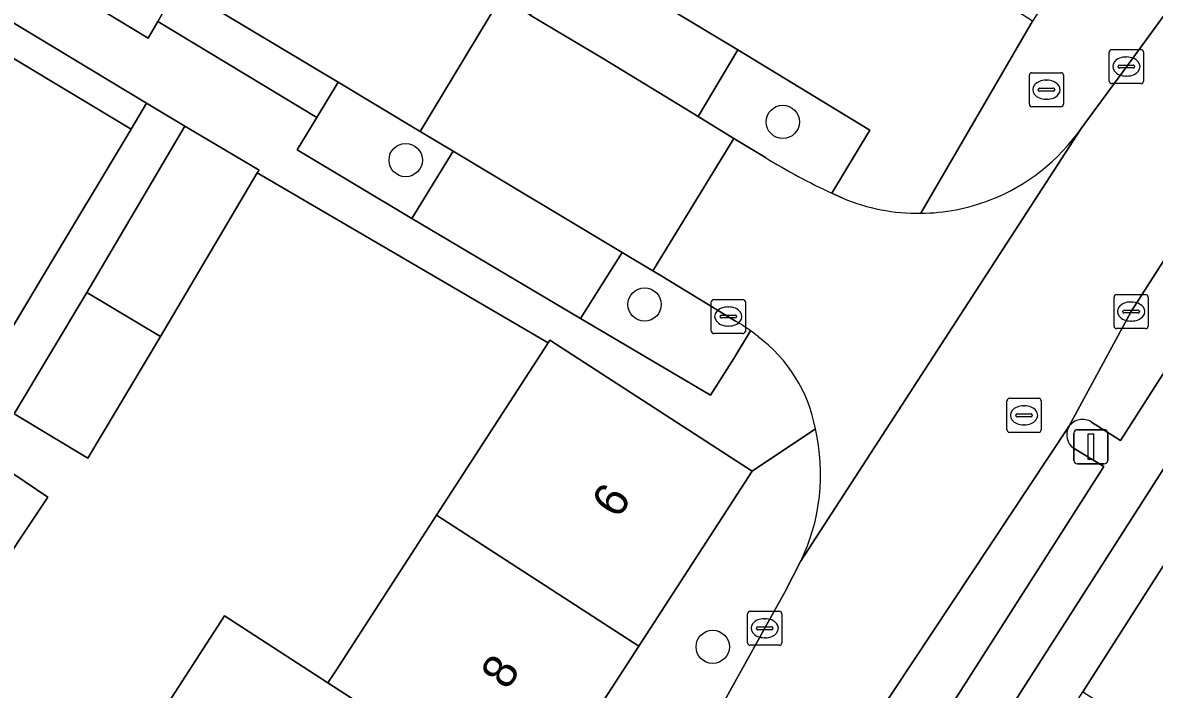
# Model space of a CAD drawing. Extents: x 160102 to 160934, y 382045 to 382923.
# Drawn here: x 160397.8 to 160431.01, y 382221.02 to 382240.58 of the extents above; entities that cross this region are included whole.
import ezdxf

# ---------------------------------------------------------------- set-up
doc = ezdxf.new("R2010")
doc.units = 0
for name, color, linetype in [('IMGEO_Boom', 7, 'Continuous'), ('IMGEO_Brandkraan', 7, 'Continuous'), ('IMGEO_Erf', 7, 'Continuous'), ('IMGEO_Groenvoorziening', 7, 'Continuous'), ('IMGEO_Kolk', 7, 'Continuous'), ('IMGEO_Lichtmast', 7, 'Continuous'), ('IMGEO_Muur', 7, 'Continuous'), ('IMGEO_Pand', 7, 'Continuous'), ('IMGEO_Pand_nummerreeks', 7, 'Continuous'), ('IMGEO_Parkeervlak_open', 7, 'Continuous'), ('IMGEO_Rijbaan_lokaal_open', 7, 'Continuous'), ('IMGEO_Rioolput', 7, 'Continuous'), ('IMGEO_Voetpad_open', 7, 'Continuous')]:
    doc.layers.add(name, color=color, linetype=linetype)

msp = doc.modelspace()

# ---------------------------------------------------------------- linework, layer by layer
at = {"layer": 'IMGEO_Boom'}
for centre in [(160420.108, 382237.672), (160409.043, 382236.549), (160416.053, 382232.311), (160418.05, 382222.264)]:
    msp.add_circle(centre, 0.489, dxfattribs=at)
at = {"layer": 'IMGEO_Brandkraan'}
for p, q in [((160427.342, 382238.189), (160427.342, 382239.041)), ((160427.417, 382239.115), (160428.269, 382239.115)), ((160427.83, 382238.895), (160427.855, 382238.895)), ((160428.343, 382239.041), (160428.343, 382238.189)), ((160427.601, 382238.609), (160427.601, 382238.621)), ((160428.039, 382238.572), (160427.641, 382238.572)), ((160427.644, 382238.658), (160428.042, 382238.658)), ((160428.085, 382238.621), (160428.085, 382238.609)), ((160427.853, 382238.335), (160427.828, 382238.335)), ((160428.269, 382238.115), (160427.417, 382238.115))]:
    msp.add_line(p, q, dxfattribs=at)
for points in [[(160427.342, 382238.189), (160427.342, 382239.041)], [(160427.417, 382239.115), (160428.269, 382239.115)], [(160428.343, 382239.041), (160428.343, 382238.189)], [(160428.269, 382238.115), (160427.417, 382238.115)]]:
    msp.add_lwpolyline(points, dxfattribs=at)
for centre, radius, start, end in [((160427.419, 382239.039), 0.0765, 91.552, 178.448), ((160427.419, 382239.039), 0.0765, 91.552, 178.448), ((160428.267, 382239.039), 0.0765, 1.552, 88.448), ((160428.267, 382239.039), 0.0765, 1.552, 88.448), ((160427.641, 382238.618), 0.0403, 85.8775, 175.7526), ((160427.638, 382238.608), 0.0366, 178.938, 274.7102), ((160428.042, 382238.615), 0.043, 264.8664, 352.4533), ((160428.046, 382238.62), 0.0386, 1.7309, 96.639), ((160427.419, 382238.191), 0.0765, 181.552, 268.448), ((160427.419, 382238.191), 0.0765, 181.552, 268.448), ((160428.267, 382238.191), 0.0765, 271.552, 358.448), ((160428.267, 382238.191), 0.0765, 271.552, 358.448)]:
    msp.add_arc(centre, radius, start, end, dxfattribs=at)
for centre, major_axis, ratio, start_param, end_param in [((160427.829, 382238.615), (-0.387, 0.002), 0.722429, 4.712389, 7.853982), ((160427.854, 382238.615), (-0.39, 0.002), 0.717154, 1.570796, 4.712389)]:
    msp.add_ellipse(centre, major_axis=major_axis, ratio=ratio, start_param=start_param, end_param=end_param, dxfattribs=at)
at = {"layer": 'IMGEO_Erf'}
for points in [[(160352.016, 382268.075), (160351.487, 382267.189), (160356.34, 382264.274), (160361.286, 382261.304), (160366.156, 382258.379), (160371.151, 382255.379), (160376.151, 382252.375), (160380.106, 382250), (160380.949, 382249.494), (160386.067, 382246.42), (160390.827, 382243.561), (160395.856, 382240.54), (160400.986, 382237.459), (160401.443, 382238.222), (160387.269, 382246.785), (160368.972, 382257.814)], [(160438.148, 382235.408), (160441.334, 382240.397), (160444.39, 382245.181), (160447.468, 382250), (160447.522, 382250.085), (160450.518, 382254.775), (160453.656, 382259.688), (160456.593, 382264.286), (160456.504, 382264.389), (160456.68, 382264.653), (160455.515, 382265.414), (160445.664, 382250), (160421.255, 382211.804), (160422.477, 382211.023), (160422.651, 382211.303), (160425.806, 382216.085), (160428.908, 382220.942), (160431.99, 382225.767), (160435.083, 382230.609)]]:
    msp.add_lwpolyline(points, close=True, dxfattribs=at)
for points in [[(160395.058, 382201.529), (160400.835, 382212.211), (160397.873, 382214.129), (160399.39, 382216.471), (160400.727, 382218.536), (160401.242, 382219.331), (160403.729, 382223.171), (160406.76, 382221.208), (160406.991, 382221.564), (160409.946, 382226.127), (160413.22, 382231.182), (160404.69, 382236.171), (160401.851, 382231.37), (160399.717, 382227.806), (160397.602, 382229.073)], [(160396.812, 382227.817), (160398.548, 382226.658), (160396.748, 382223.962)]]:
    msp.add_lwpolyline(points, dxfattribs=at)
at = {"layer": 'IMGEO_Groenvoorziening'}
for points in [[(160418.791, 382239.789), (160417.622, 382237.829), (160418.674, 382237.188), (160419.601, 382236.622)], [(160421.548, 382235.576), (160422.656, 382237.43), (160418.791, 382239.789)], [(160418.724, 382231.822), (160416.556, 382233.144), (160416.292, 382233.302), (160415.398, 382233.838), (160414.173, 382231.905), (160417.985, 382229.649), (160418.666, 382230.731), (160419.161, 382231.538)]]:
    msp.add_lwpolyline(points, dxfattribs=at)
msp.add_lwpolyline([(160410.44, 382236.812), (160409.473, 382237.392), (160407.064, 382238.837), (160406.435, 382237.795), (160405.864, 382236.846), (160409.221, 382234.836)], close=True, dxfattribs=at)
for centre, radius, start, end in [((160429.425, 382252.574), 18.735, 238.372, 245.1353), ((160415.814, 382226.866), 5.747, 54.3818, 59.5797)]:
    msp.add_arc(centre, radius, start, end, dxfattribs=at)
at = {"layer": 'IMGEO_Kolk'}
for p, q in [((160429.687, 382238.87), (160429.687, 382239.722)), ((160429.762, 382239.796), (160430.614, 382239.796)), ((160430.175, 382239.576), (160430.2, 382239.576)), ((160430.688, 382239.722), (160430.688, 382238.87)), ((160429.946, 382239.29), (160429.946, 382239.302)), ((160430.384, 382239.253), (160429.986, 382239.253)), ((160429.989, 382239.339), (160430.387, 382239.339)), ((160430.43, 382239.302), (160430.43, 382239.29)), ((160430.198, 382239.016), (160430.173, 382239.016)), ((160430.614, 382238.796), (160429.762, 382238.796)), ((160429.901, 382232.605), (160430.753, 382232.605)), ((160418.008, 382231.533), (160418.008, 382232.385)), ((160418.083, 382232.459), (160418.935, 382232.459)), ((160419.009, 382232.385), (160419.009, 382231.533)), ((160429.826, 382231.679), (160429.826, 382232.531)), ((160430.314, 382232.385), (160430.339, 382232.385)), ((160430.827, 382232.531), (160430.827, 382231.679)), ((160418.267, 382231.953), (160418.267, 382231.965)), ((160418.31, 382232.002), (160418.708, 382232.002)), ((160418.496, 382232.239), (160418.521, 382232.239)), ((160418.751, 382231.965), (160418.751, 382231.953)), ((160430.085, 382232.099), (160430.085, 382232.111)), ((160430.523, 382232.062), (160430.125, 382232.062)), ((160430.128, 382232.148), (160430.526, 382232.148)), ((160430.569, 382232.111), (160430.569, 382232.099)), ((160418.705, 382231.916), (160418.307, 382231.916)), ((160418.519, 382231.679), (160418.494, 382231.679)), ((160430.753, 382231.605), (160429.901, 382231.605)), ((160430.337, 382231.825), (160430.312, 382231.825)), ((160418.935, 382231.459), (160418.083, 382231.459)), ((160419.151, 382223.31), (160420.003, 382223.31)), ((160419.076, 382222.384), (160419.076, 382223.236)), ((160419.564, 382223.09), (160419.589, 382223.09)), ((160420.077, 382223.236), (160420.077, 382222.384)), ((160419.335, 382222.804), (160419.335, 382222.816)), ((160419.773, 382222.767), (160419.375, 382222.767)), ((160419.378, 382222.853), (160419.776, 382222.853)), ((160419.819, 382222.816), (160419.819, 382222.804)), ((160420.003, 382222.31), (160419.151, 382222.31)), ((160419.587, 382222.53), (160419.562, 382222.53))]:
    msp.add_line(p, q, dxfattribs=at)
for points in [[(160429.687, 382238.87), (160429.687, 382239.722)], [(160429.762, 382239.796), (160430.614, 382239.796)], [(160430.688, 382239.722), (160430.688, 382238.87)], [(160430.614, 382238.796), (160429.762, 382238.796)], [(160429.901, 382232.605), (160430.753, 382232.605)], [(160418.008, 382231.533), (160418.008, 382232.385)], [(160418.083, 382232.459), (160418.935, 382232.459)], [(160419.009, 382232.385), (160419.009, 382231.533)], [(160429.826, 382231.679), (160429.826, 382232.531)], [(160430.827, 382232.531), (160430.827, 382231.679)], [(160430.753, 382231.605), (160429.901, 382231.605)], [(160418.935, 382231.459), (160418.083, 382231.459)], [(160419.151, 382223.31), (160420.003, 382223.31)], [(160419.076, 382222.384), (160419.076, 382223.236)], [(160420.077, 382223.236), (160420.077, 382222.384)], [(160420.003, 382222.31), (160419.151, 382222.31)]]:
    msp.add_lwpolyline(points, dxfattribs=at)
for centre, radius, start, end in [((160429.764, 382239.72), 0.0765, 91.552, 178.448), ((160429.764, 382239.72), 0.0765, 91.552, 178.448), ((160430.612, 382239.72), 0.0765, 1.552, 88.448), ((160430.612, 382239.72), 0.0765, 1.552, 88.448), ((160429.986, 382239.299), 0.0403, 85.8775, 175.7526), ((160429.983, 382239.289), 0.0366, 178.938, 274.7102), ((160430.387, 382239.296), 0.043, 264.8664, 352.4533), ((160430.391, 382239.301), 0.0386, 1.7309, 96.639), ((160429.764, 382238.872), 0.0765, 181.552, 268.448), ((160429.764, 382238.872), 0.0765, 181.552, 268.448), ((160430.612, 382238.872), 0.0765, 271.552, 358.448), ((160430.612, 382238.872), 0.0765, 271.552, 358.448), ((160429.903, 382232.529), 0.0765, 91.552, 178.448), ((160429.903, 382232.529), 0.0765, 91.552, 178.448), ((160430.751, 382232.529), 0.0765, 1.552, 88.448), ((160430.751, 382232.529), 0.0765, 1.552, 88.448), ((160418.085, 382232.383), 0.0765, 91.552, 178.448), ((160418.085, 382232.383), 0.0765, 91.552, 178.448), ((160418.933, 382232.383), 0.0765, 1.552, 88.448), ((160418.933, 382232.383), 0.0765, 1.552, 88.448), ((160418.307, 382231.962), 0.0403, 85.8775, 175.7526), ((160418.304, 382231.952), 0.0366, 178.938, 274.7102), ((160418.708, 382231.959), 0.043, 264.8664, 352.4533), ((160418.712, 382231.964), 0.0386, 1.7309, 96.639), ((160430.125, 382232.108), 0.0403, 85.8775, 175.7526), ((160430.122, 382232.098), 0.0366, 178.938, 274.7102), ((160430.526, 382232.105), 0.043, 264.8664, 352.4533), ((160430.53, 382232.11), 0.0386, 1.7309, 96.639), ((160429.903, 382231.681), 0.0765, 181.552, 268.448), ((160429.903, 382231.681), 0.0765, 181.552, 268.448), ((160430.751, 382231.681), 0.0765, 271.552, 358.448), ((160430.751, 382231.681), 0.0765, 271.552, 358.448), ((160418.085, 382231.535), 0.0765, 181.552, 268.448), ((160418.085, 382231.535), 0.0765, 181.552, 268.448), ((160418.933, 382231.535), 0.0765, 271.552, 358.448), ((160418.933, 382231.535), 0.0765, 271.552, 358.448), ((160419.153, 382223.234), 0.0765, 91.552, 178.448), ((160419.153, 382223.234), 0.0765, 91.552, 178.448), ((160420.001, 382223.234), 0.0765, 1.552, 88.448), ((160420.001, 382223.234), 0.0765, 1.552, 88.448), ((160419.375, 382222.813), 0.0403, 85.8775, 175.7526), ((160419.372, 382222.803), 0.0366, 178.938, 274.7102), ((160419.776, 382222.81), 0.043, 264.8664, 352.4533), ((160419.78, 382222.815), 0.0386, 1.7309, 96.639), ((160419.153, 382222.386), 0.0765, 181.552, 268.448), ((160419.153, 382222.386), 0.0765, 181.552, 268.448), ((160420.001, 382222.386), 0.0765, 271.552, 358.448), ((160420.001, 382222.386), 0.0765, 271.552, 358.448)]:
    msp.add_arc(centre, radius, start, end, dxfattribs=at)
for centre, major_axis, ratio, start_param, end_param in [((160430.174, 382239.296), (-0.387, 0.002), 0.722429, 4.712389, 7.853982), ((160430.199, 382239.296), (-0.39, 0.002), 0.717154, 1.570796, 4.712389), ((160430.313, 382232.105), (-0.387, 0.002), 0.722429, 4.712389, 7.853982), ((160430.338, 382232.105), (-0.39, 0.002), 0.717154, 1.570796, 4.712389), ((160418.495, 382231.959), (-0.387, 0.002), 0.722429, 4.712389, 7.853982), ((160418.52, 382231.959), (-0.39, 0.002), 0.717154, 1.570796, 4.712389), ((160419.563, 382222.81), (-0.387, 0.002), 0.722429, 4.712389, 7.853982), ((160419.588, 382222.81), (-0.39, 0.002), 0.717154, 1.570796, 4.712389)]:
    msp.add_ellipse(centre, major_axis=major_axis, ratio=ratio, start_param=start_param, end_param=end_param, dxfattribs=at)
at = {"layer": 'IMGEO_Lichtmast'}
for p, q in [((160428.749, 382228.636), (160429.539, 382228.636)), ((160429.539, 382228.636), (160428.749, 382228.636)), ((160428.649, 382227.736), (160428.649, 382228.536)), ((160428.649, 382228.536), (160428.649, 382227.736)), ((160429.639, 382228.536), (160429.639, 382227.736)), ((160429.639, 382227.736), (160429.639, 382228.536)), ((160429.539, 382227.636), (160428.749, 382227.636)), ((160428.749, 382227.636), (160429.539, 382227.636))]:
    msp.add_line(p, q, dxfattribs=at)
msp.add_lwpolyline([(160429.069, 382228.511), (160429.219, 382228.511), (160429.219, 382227.761), (160429.069, 382227.761), (160429.069, 382228.511)], dxfattribs=at)
for centre, start, end in [((160428.749, 382228.536), 90, 180), ((160428.749, 382228.536), 90, 180), ((160429.539, 382228.536), 0, 90), ((160429.539, 382228.536), 360, 90), ((160428.749, 382227.736), 180, 270), ((160428.749, 382227.736), 180, 270), ((160429.539, 382227.736), 270, 0), ((160429.539, 382227.736), 270, 0)]:
    msp.add_arc(centre, 0.1, start, end, dxfattribs=at)
at = {"layer": 'IMGEO_Muur'}
msp.add_lwpolyline([(160413.22, 382231.182), (160404.69, 382236.171)], dxfattribs=at)
at = {"layer": 'IMGEO_Pand'}
for points in [[(160395.856, 382240.54), (160392.151, 382234.371), (160397.289, 382231.285), (160398.418, 382233.17), (160400.986, 382237.459)], [(160404.69, 382236.171), (160404.741, 382236.257), (160402.564, 382237.545), (160399.689, 382232.664), (160401.851, 382231.37)], [(160401.851, 382231.37), (160399.689, 382232.664), (160397.555, 382229.101), (160397.602, 382229.073), (160399.717, 382227.806)], [(160419.211, 382227.421), (160413.274, 382231.266), (160413.22, 382231.182), (160409.946, 382226.127), (160415.883, 382222.282)], [(160396.812, 382227.817), (160395.147, 382225.031), (160395.258, 382224.957), (160396.748, 382223.962), (160398.548, 382226.658)], [(160415.883, 382222.282), (160409.946, 382226.127), (160406.991, 382221.564), (160406.76, 382221.208), (160412.697, 382217.363)], [(160431.99, 382225.767), (160428.908, 382220.942), (160435.347, 382216.865), (160438.425, 382221.693)], [(160406.76, 382221.208), (160403.729, 382223.171), (160401.242, 382219.331), (160400.727, 382218.536), (160409.695, 382212.728), (160412.697, 382217.363)]]:
    msp.add_lwpolyline(points, close=True, dxfattribs=at)
at = {"layer": 'IMGEO_Parkeervlak_open'}
for points in [[(160347.093, 382274.42), (160346.443, 382273.357), (160353.864, 382268.87), (160368.706, 382259.906), (160371.786, 382258.051), (160387.002, 382248.878), (160392.646, 382245.482), (160401.49, 382240.126), (160401.767, 382240.616), (160402.134, 382241.264)], [(160447.572, 382259.078), (160446.36, 382257.139), (160441.774, 382250), (160441.342, 382249.327), (160430.325, 382232.106), (160428.504, 382228.728)], [(160429.164, 382228.86), (160430.014, 382228.317), (160443.874, 382250), (160447.575, 382255.79)], [(160428.504, 382228.728), (160419.921, 382215.791), (160418.097, 382212.953)], [(160421.199, 382214.516), (160429.53, 382227.552), (160428.651, 382228.088)]]:
    msp.add_lwpolyline(points, dxfattribs=at)
for points in [[(160413.881, 382242.743), (160412.696, 382240.805), (160414.869, 382239.508), (160417.622, 382237.829), (160418.791, 382239.789)], [(160410.44, 382236.812), (160409.221, 382234.836), (160414.173, 382231.905), (160415.398, 382233.838)]]:
    msp.add_lwpolyline(points, close=True, dxfattribs=at)
for centre, radius, start, end in [((160428.9, 382228.465), 0.475, 56.241, 146.3789), ((160428.905, 382228.483), 0.469, 148.5615, 237.31)]:
    msp.add_arc(centre, radius, start, end, dxfattribs=at)
at = {"layer": 'IMGEO_Rijbaan_lokaal_open'}
for points in [[(160386.527, 382256.611), (160384.107, 382258.065), (160375.974, 382262.984), (160373.597, 382258.998), (160381.838, 382254.013), (160397.115, 382244.844), (160402.764, 382241.416), (160407.064, 382238.837), (160409.473, 382237.392), (160411.837, 382241.318), (160408.67, 382243.209), (160408.628, 382243.23), (160404.293, 382245.887), (160399.001, 382249.071), (160396.236, 382250.756), (160396.2, 382250.775)], [(160417.622, 382237.829), (160414.869, 382239.508), (160412.696, 382240.805), (160411.837, 382241.318), (160409.473, 382237.392), (160410.44, 382236.812), (160415.398, 382233.838), (160416.292, 382233.302), (160418.674, 382237.188)]]:
    msp.add_lwpolyline(points, close=True, dxfattribs=at)
for points in [[(160435.617, 382246.74), (160430.195, 382239.286), (160428.862, 382237.478), (160420.631, 382224.771), (160420.174, 382223.892), (160417.42, 382218.914), (160412.676, 382210.188), (160410.459, 382205.975), (160410.382, 382205.828), (160408.529, 382202.431), (160405.31, 382196.514), (160408.318, 382194.865), (160411.454, 382200.674), (160417.329, 382211.549), (160417.989, 382212.757), (160418.097, 382212.953), (160419.921, 382215.791), (160428.504, 382228.728), (160430.325, 382232.106), (160441.342, 382249.327)], [(160420.631, 382224.771), (160428.862, 382237.478)], [(160419.601, 382236.622), (160418.674, 382237.188), (160416.292, 382233.302), (160416.556, 382233.144), (160418.724, 382231.822)], [(160421.869, 382235.43), (160421.548, 382235.576)]]:
    msp.add_lwpolyline(points, dxfattribs=at)
for centre, radius, start, end in [((160424.076, 382240.821), 5.838, 291.2891, 325.0595), ((160429.425, 382252.574), 18.735, 238.372, 245.1353), ((160424.09, 382240.786), 5.799, 247.4749, 270.6388), ((160424.091, 382240.802), 5.814, 270.6287, 291.2235), ((160415.814, 382226.866), 5.747, 54.3818, 59.5797), ((160416.29, 382227.538), 4.924, 51.2367, 54.3348), ((160416.72, 382227.838), 4.423, 10.7622, 53.1384), ((160415.326, 382227.333), 5.892, 334.2228, 13.0548)]:
    msp.add_arc(centre, radius, start, end, dxfattribs=at)
at = {"layer": 'IMGEO_Rioolput'}
for p, q in [((160426.685, 382228.633), (160426.685, 382229.485)), ((160426.76, 382229.559), (160427.612, 382229.559)), ((160427.173, 382229.339), (160427.198, 382229.339)), ((160427.686, 382229.485), (160427.686, 382228.633)), ((160426.944, 382229.053), (160426.944, 382229.065)), ((160427.382, 382229.016), (160426.984, 382229.016)), ((160426.987, 382229.102), (160427.385, 382229.102)), ((160427.428, 382229.065), (160427.428, 382229.053)), ((160427.196, 382228.779), (160427.171, 382228.779)), ((160427.612, 382228.559), (160426.76, 382228.559))]:
    msp.add_line(p, q, dxfattribs=at)
for points in [[(160426.685, 382228.633), (160426.685, 382229.485)], [(160426.76, 382229.559), (160427.612, 382229.559)], [(160427.686, 382229.485), (160427.686, 382228.633)], [(160427.612, 382228.559), (160426.76, 382228.559)]]:
    msp.add_lwpolyline(points, dxfattribs=at)
for centre, radius, start, end in [((160426.762, 382229.483), 0.0765, 91.552, 178.448), ((160426.762, 382229.483), 0.0765, 91.552, 178.448), ((160427.61, 382229.483), 0.0765, 1.552, 88.448), ((160427.61, 382229.483), 0.0765, 1.552, 88.448), ((160426.984, 382229.062), 0.0403, 85.8775, 175.7526), ((160426.981, 382229.052), 0.0366, 178.938, 274.7102), ((160427.385, 382229.059), 0.043, 264.8664, 352.4533), ((160427.389, 382229.064), 0.0386, 1.7309, 96.639), ((160426.762, 382228.635), 0.0765, 181.552, 268.448), ((160426.762, 382228.635), 0.0765, 181.552, 268.448), ((160427.61, 382228.635), 0.0765, 271.552, 358.448), ((160427.61, 382228.635), 0.0765, 271.552, 358.448)]:
    msp.add_arc(centre, radius, start, end, dxfattribs=at)
for centre, major_axis, ratio, start_param, end_param in [((160427.172, 382229.059), (-0.387, 0.002), 0.722429, 4.712389, 7.853982), ((160427.197, 382229.059), (-0.39, 0.002), 0.717154, 1.570796, 4.712389)]:
    msp.add_ellipse(centre, major_axis=major_axis, ratio=ratio, start_param=start_param, end_param=end_param, dxfattribs=at)
at = {"layer": 'IMGEO_Voetpad_open'}
for points in [[(160346.443, 382273.357), (160346.381, 382273.394), (160345.979, 382272.763), (160341.281, 382275.572), (160336.896, 382278.195), (160332.788, 382280.651), (160331.943, 382279.258), (160332.834, 382278.83), (160338.878, 382275.84), (160342.068, 382274.262), (160341.955, 382274.034), (160347.132, 382270.997), (160350.629, 382268.903), (160352.016, 382268.075), (160368.972, 382257.814), (160387.269, 382246.785), (160401.443, 382238.222), (160402.564, 382237.545), (160404.741, 382236.257), (160404.69, 382236.171), (160413.22, 382231.182), (160413.274, 382231.266), (160419.211, 382227.421), (160421.065, 382228.664)], [(160420.153, 382209.835), (160420.22, 382209.956), (160421.239, 382211.78), (160421.255, 382211.804), (160445.664, 382250), (160455.515, 382265.414), (160457.578, 382268.539), (160459.546, 382271.613), (160462.968, 382276.958), (160461.076, 382278.193), (160459.654, 382279.028)], [(160452.864, 382276.544), (160448.855, 382274.403), (160444.972, 382268.359), (160443.413, 382265.954), (160439.798, 382260.379), (160440.036, 382260.228), (160437.832, 382256.759), (160437.621, 382256.429), (160436.979, 382255.427), (160433.924, 382250.691), (160433.479, 382250), (160430.683, 382245.665), (160427.435, 382240.629), (160424.155, 382234.988)], [(160419.161, 382231.538), (160418.666, 382230.731), (160417.985, 382229.649), (160414.173, 382231.905), (160409.221, 382234.836), (160405.864, 382236.846), (160406.435, 382237.795), (160401.767, 382240.616), (160401.49, 382240.126), (160392.646, 382245.482), (160387.002, 382248.878), (160371.786, 382258.051), (160368.706, 382259.906), (160353.864, 382268.87), (160346.443, 382273.357)], [(160453.608, 382267.022), (160454.452, 382266.493), (160450.673, 382260.635), (160450.782, 382260.566), (160447.676, 382255.711), (160447.575, 382255.79), (160443.874, 382250), (160430.014, 382228.317), (160429.164, 382228.86)], [(160428.862, 382237.478), (160430.195, 382239.286), (160435.617, 382246.74), (160435.699, 382246.868)], [(160424.155, 382234.988), (160427.435, 382240.629), (160423.743, 382243.01), (160423.097, 382241.894)], [(160413.881, 382242.743), (160418.791, 382239.789), (160422.656, 382237.43), (160421.548, 382235.576), (160421.869, 382235.43)], [(160402.134, 382241.264), (160401.767, 382240.616), (160406.435, 382237.795), (160407.064, 382238.837), (160402.764, 382241.416)], [(160397.555, 382229.101), (160399.689, 382232.664), (160402.564, 382237.545), (160401.443, 382238.222), (160400.986, 382237.459), (160398.418, 382233.17), (160397.289, 382231.285)], [(160421.065, 382228.664), (160419.211, 382227.421), (160415.883, 382222.282), (160412.697, 382217.363), (160409.695, 382212.728), (160406.802, 382208.261), (160407.309, 382207.987), (160405.567, 382204.767), (160402.224, 382198.132), (160397.803, 382189.957), (160397.584, 382190.075), (160396.659, 382188.529), (160397.422, 382188.108), (160397.212, 382187.721), (160398.682, 382187.178), (160399.516, 382186.965), (160399.928, 382186.778), (160400.78, 382188.182), (160400.966, 382188.518)], [(160428.651, 382228.088), (160429.53, 382227.552), (160421.199, 382214.516), (160421.332, 382214.435), (160419.959, 382212.224), (160418.119, 382208.981), (160417.997, 382209.04), (160410.329, 382194.861)], [(160417.42, 382218.914), (160420.174, 382223.892), (160420.631, 382224.771)]]:
    msp.add_lwpolyline(points, dxfattribs=at)
for centre, radius, start, end in [((160424.076, 382240.821), 5.838, 291.2891, 325.0595), ((160424.09, 382240.786), 5.799, 247.4749, 270.6388), ((160424.091, 382240.802), 5.814, 270.6287, 291.2235), ((160416.29, 382227.538), 4.924, 51.2367, 54.3348), ((160416.72, 382227.838), 4.423, 10.7622, 53.1384), ((160428.9, 382228.465), 0.475, 56.241, 146.3789), ((160415.326, 382227.333), 5.892, 334.2228, 13.0548), ((160428.905, 382228.483), 0.469, 148.5615, 237.31)]:
    msp.add_arc(centre, radius, start, end, dxfattribs=at)

# ---------------------------------------------------------------- texts
at = {"layer": 'IMGEO_Pand_nummerreeks'}
for s, p in [('6', (160415.282, 382225.99)), ('8', (160412.026, 382220.964))]:
    msp.add_text(s, height=1, rotation=57.0723, dxfattribs=at).set_placement(p)

doc.saveas('drawing.dxf')
